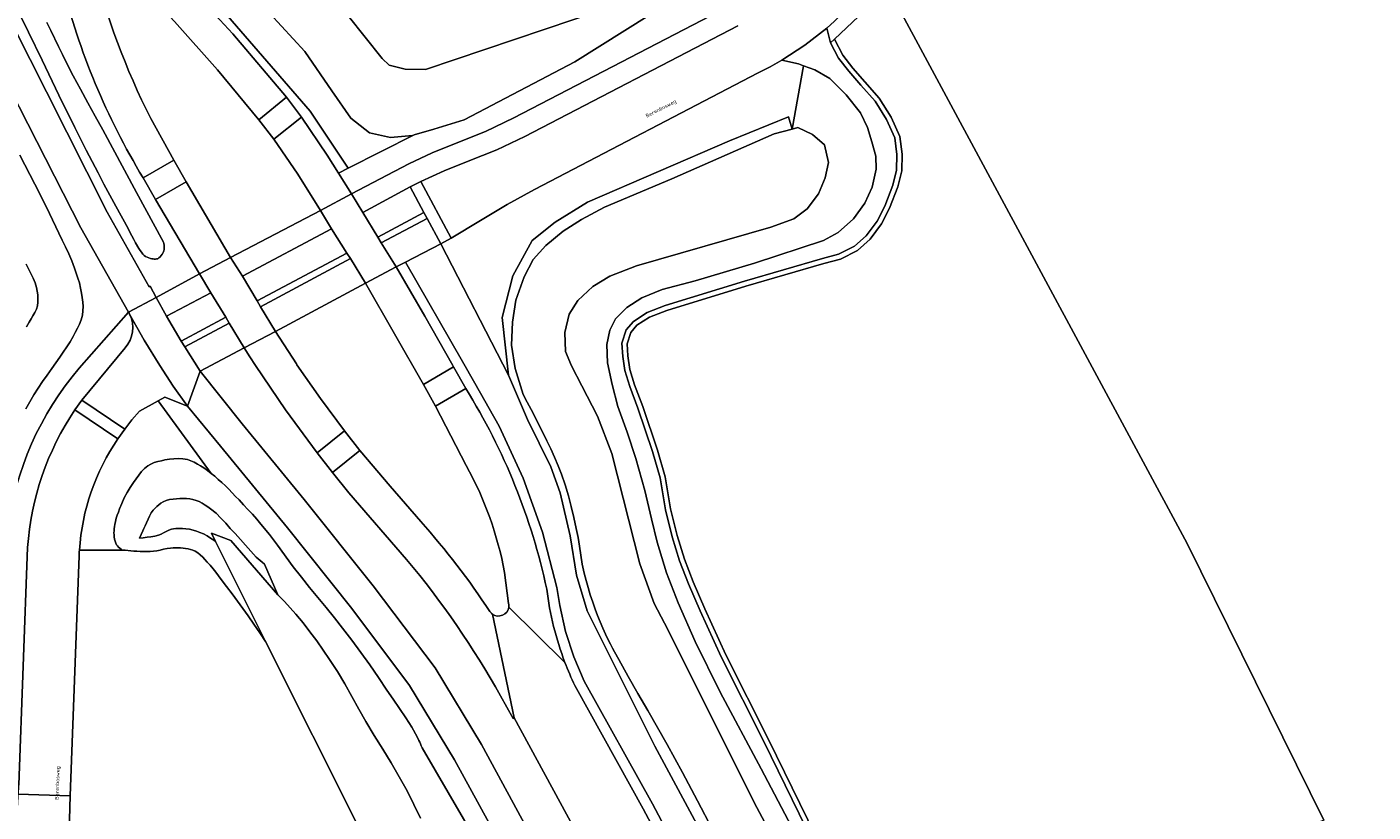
# Model space of a CAD drawing. Header units: metres. Extents: x 197700 to 204338, y 317132 to 325229.
# Tile 903 of 1056: x 203356 to 203487, y 320457 to 320533. Entities that reach past the tile are written whole.
import ezdxf
from ezdxf.enums import TextEntityAlignment as Align

# ---------------------------------------------------------------- set-up
doc = ezdxf.new("R2010")
doc.units = ezdxf.units.M
for name, color, linetype, lineweight in [('B-WE-GR-BEPLANTING_CULTUUR_BOSPLANTSOEN-GV', 90, 'Continuous', 18), ('B-WE-GR-BOS_LOOF-GV', 40, 'Continuous', 13), ('B-WE-GR-BOUWLAND-GV', 80, 'Continuous', 13), ('B-WE-GR-BOUWLAND_AKKERBOUW-GV', 80, 'Continuous', 13), ('B-WE-GR-GRAS-GV', 60, 'Continuous', 13), ('B-WE-OG-TERREIN_CULTUURSCHEIDING-GV', 7, 'Continuous', 18), ('B-WE-OG-TOPOGRAFIE-T18', 10, 'Continuous', 18), ('B-WE-OG-WATER_GREPPEL-GV', 160, 'Continuous', 18), ('B-WE-VH-VERHARDING_ASFALT-GV', 252, 'Continuous', 18), ('B-WE-VH-VERHARDING_BETONSTRAATSTEEN-GV', 252, 'Continuous', 18), ('B-WE-VH-VERHARDING_FUNDERING_ZAND-GV', 7, 'Continuous', 18), ('B-WE-VH-VERHARDING_OPEN-GV', 252, 'Continuous', 18), ('B-WE-VH-VERHARDING_TEGEL-GV', 252, 'Continuous', 18)]:
    doc.layers.add(name, color=color, linetype=linetype, lineweight=lineweight)
doc.styles.add('NLCS-ISO-M200-T18', font='NLCS-ISO.ttf', dxfattribs={"height": 0.36})

msp = doc.modelspace()

# ---------------------------------------------------------------- linework, layer by layer
at = {"layer": 'B-WE-GR-BEPLANTING_CULTUUR_BOSPLANTSOEN-GV'}
for points in [[(203361.255, 320481.572), (203360.431, 320459.219)], [(203388.42, 320455.067), (203379.309, 320473.289), (203378.754, 320474.121), (203378.185, 320474.955), (203377.607, 320475.782), (203377.099, 320476.494), (203376.584, 320477.201), (203376.063, 320477.904), (203375.535, 320478.602), (203375.001, 320479.295), (203374.74, 320479.638), (203374.482, 320479.985), (203374.22, 320480.328), (203373.949, 320480.662), (203373.661, 320480.98), (203373.441, 320481.215), (203373.219, 320481.455), (203372.988, 320481.683), (203372.742, 320481.885), (203372.476, 320482.045), (203372.261, 320482.134), (203372.034, 320482.204), (203371.799, 320482.257), (203371.561, 320482.298), (203371.325, 320482.33), (203371.083, 320482.351), (203370.838, 320482.358), (203370.592, 320482.354), (203370.347, 320482.341), (203370.103, 320482.324), (203369.771, 320482.281), (203369.44, 320482.214), (203369.111, 320482.139), (203368.781, 320482.071), (203368.449, 320482.025), (203368.128, 320482.004), (203367.806, 320481.996), (203367.483, 320481.998), (203367.16, 320482.008), (203366.838, 320482.021), (203366.557, 320482.038), (203366.276, 320482.061), (203365.714, 320482.117), (203365.433, 320482.143), (203361.285, 320482.13)], [(203360.431, 320459.219), (203360.403, 320458.344), (203360.219, 320452.616)]]:
    msp.add_lwpolyline(points, dxfattribs=at)
msp.add_lwpolyline([(203361.285, 320482.13, 0.0067639), (203361.255, 320481.572)], format="xyb", dxfattribs=at)
at = {"layer": 'B-WE-GR-BOS_LOOF-GV'}
for points in [[(203375.201, 320539.019), (203383.106, 320530.405), (203385.72, 320526.605), (203387.546, 320523.972), (203389.366, 320522.53), (203391.401, 320522.101), (203393.52, 320522.298), (203393.688, 320522.347), (203395.592, 320522.902), (203398.523, 320523.797), (203409.246, 320529.429), (203423.495, 320538.382), (203394.785, 320528.68), (203392.822, 320528.696), (203391.255, 320529.107), (203390.586, 320529.723), (203387.308, 320533.882)], [(203387.308, 320533.882), (203390.586, 320529.723), (203391.255, 320529.107), (203392.822, 320528.696), (203394.785, 320528.68), (203423.495, 320538.382)]]:
    msp.add_lwpolyline(points, dxfattribs=at)
at = {"layer": 'B-WE-GR-BOUWLAND-GV'}
msp.add_lwpolyline([(203606.235, 320630.408), (203553.512, 320604.047), (203526.799, 320589.642), (203439.557, 320536.553), (203468.502, 320482.763), (203481.731, 320455.988), (203440.827, 320439.081), (203455.05, 320411.618), (203470.925, 320375.707), (203482.964, 320345.545), (203494.388, 320319.879), (203514.222, 320268.874), (203521.842, 320245.273), (203533.264, 320212.972), (203534.843, 320212.991), (203550.601, 320166.009), (203551.71, 320163.449), (203554.125, 320157.875), (203557.232, 320152.824), (203561.3, 320147.472), (203582.167, 320127.763), (203584.861, 320125.218), (203590.465, 320118.868), (203598.993, 320108.716)], dxfattribs=at)
at = {"layer": 'B-WE-GR-BOUWLAND_AKKERBOUW-GV'}
msp.add_lwpolyline([(203481.731, 320455.988), (203468.502, 320482.763), (203439.557, 320536.553), (203434.363, 320531.616), (203435.168, 320530.059), (203436.153, 320528.816), (203437.304, 320527.474), (203438.709, 320525.9), (203439.858, 320524.06), (203440.7, 320522.181), (203440.924, 320520.459), (203440.878, 320518.846), (203440.511, 320517.321), (203439.704, 320515.236), (203438.918, 320513.722), (203437.818, 320512.244), (203436.608, 320511.154), (203434.94, 320510.312), (203433.333, 320509.881), (203425.801, 320507.7), (203418.137, 320505.349), (203416.481, 320504.703), (203415.256, 320503.902), (203414.665, 320503.202), (203414.298, 320502.12), (203414.371, 320500.932), (203414.574, 320499.636), (203415.03, 320498.131), (203415.817, 320496.043), (203417.244, 320491.817), (203418, 320489.227), (203418.503, 320486.129), (203419.148, 320483.55), (203419.846, 320481.265), (203420.694, 320479.058), (203421.821, 320476.455), (203423.866, 320472.001), (203428.015, 320463.743), (203434.79, 320449.892)], dxfattribs=at)
at = {"layer": 'B-WE-GR-GRAS-GV'}
for points in [[(203394.297, 320456.164), (203393.669, 320457.502), (203393.001, 320458.818), (203392.242, 320460.179), (203391.45, 320461.522), (203390.641, 320462.855), (203389.828, 320464.187), (203389.026, 320465.525), (203388.331, 320466.735), (203387.649, 320467.955), (203386.963, 320469.171), (203386.253, 320470.371), (203385.503, 320471.545), (203384.887, 320472.451), (203384.255, 320473.349), (203383.604, 320474.233), (203382.93, 320475.098), (203382.228, 320475.938), (203381.686, 320476.55), (203381.131, 320477.152), (203380.561, 320477.742), (203380.489, 320477.812), (203375.956, 320483.054), (203374.074, 320483.759), (203374.472, 320482.962)], [(203374.472, 320482.962), (203379.309, 320473.289), (203388.42, 320455.067), (203371.02, 320451), (203372.622, 320449.367), (203374.103, 320447.755), (203375.416, 320446.314), (203376.78, 320445.198), (203377.464, 320444.568)]]:
    msp.add_lwpolyline(points, dxfattribs=at)
at = {"layer": 'B-WE-OG-TERREIN_CULTUURSCHEIDING-GV'}
for points in [[(203657.101, 320656.061), (203546.3, 320600.99), (203541.298, 320598.365), (203536.324, 320595.693), (203522, 320587.333), (203501.384, 320575.301), (203497.293, 320572.77), (203493.611, 320571.422), (203484.427, 320566.228), (203452.925, 320547.14), (203444.71, 320542.105), (203438.868, 320537.829), (203437.971, 320537.172), (203435.116, 320534.056), (203434.381, 320533.357), (203433.624, 320532.685), (203433.986, 320531.257), (203434.363, 320531.616), (203439.557, 320536.553), (203526.799, 320589.642), (203553.512, 320604.047), (203606.235, 320630.408)], [(203283.49, 320633.551), (203293.643, 320621.099), (203303.491, 320609.408), (203312.795, 320597.588), (203321.51, 320585.893), (203329.639, 320573.907), (203337.136, 320562.626), (203344.743, 320550.701), (203351.747, 320539.058), (203358.107, 320526.515), (203363.985, 320514.856), (203368.047, 320507.639), (203368.145, 320507.697), (203368.708, 320506.609), (203372.906, 320508.88), (203368.654, 320516.081), (203367.448, 320518.197)], [(203361.269, 320499.743), (203366.05, 320505.16), (203361.421, 320513.328), (203355.466, 320525.044), (203349.115, 320537.579), (203342.301, 320548.993), (203334.542, 320561.053), (203327.204, 320572.152), (203319.124, 320584.112), (203310.315, 320595.876), (203301.228, 320607.469), (203291.353, 320619.185), (203281.897, 320630.756)], [(203368.19, 320523.937), (203370.42, 320519.883), (203371.612, 320517.784), (203375.921, 320510.458), (203384.613, 320515.016), (203382.439, 320518.524), (203380.104, 320521.926), (203378.651, 320523.813), (203374.656, 320528.646), (203370.48, 320533.324), (203364.319, 320539.956)], [(203370.697, 320538.039), (203376.139, 320532.126), (203381.329, 320525.989), (203382.783, 320524.068), (203385.283, 320520.392), (203386.378, 320518.637), (203387.296, 320519.103), (203383.615, 320524.623), (203371.446, 320538.702)], [(203369.34, 320510.834), (203369.289, 320510.775), (203369.192, 320510.647), (203369.093, 320510.524), (203368.985, 320510.421), (203368.863, 320510.352), (203368.761, 320510.326), (203368.651, 320510.316), (203368.536, 320510.318), (203368.421, 320510.328), (203368.311, 320510.343), (203368.153, 320510.377), (203367.997, 320510.429), (203367.844, 320510.496), (203367.7, 320510.576), (203367.567, 320510.665), (203367.414, 320510.806), (203367.282, 320510.976), (203367.164, 320511.161), (203367.052, 320511.353), (203366.732, 320511.875), (203366.54, 320512.22), (203366.358, 320512.57), (203366.177, 320512.923), (203365.993, 320513.272), (203364.823, 320515.424), (203364.241, 320516.502), (203363.663, 320517.582), (203363.091, 320518.665), (203362.52, 320519.762), (203361.955, 320520.861), (203361.395, 320521.963), (203360.839, 320523.068), (203360.287, 320524.174), (203359.628, 320525.517), (203358.98, 320526.865), (203357.691, 320529.565), (203356.366, 320532.3), (203355.697, 320533.692)], [(203358.135, 320533.215), (203358.514, 320532.442), (203359.262, 320530.9), (203359.635, 320530.135), (203360.014, 320529.38), (203360.694, 320528.069), (203361.395, 320526.765), (203362.11, 320525.46), (203362.828, 320524.152), (203363.544, 320522.836), (203365.643, 320518.927), (203366.817, 320516.751), (203369.42, 320511.948)], [(203434.79, 320449.892), (203428.015, 320463.743), (203423.866, 320472.001), (203421.821, 320476.455), (203420.694, 320479.058), (203419.846, 320481.265), (203419.148, 320483.55), (203418.503, 320486.129), (203418, 320489.227), (203417.244, 320491.817), (203415.817, 320496.043), (203415.03, 320498.131), (203414.574, 320499.636), (203414.371, 320500.932), (203414.298, 320502.12), (203414.665, 320503.202), (203415.256, 320503.902), (203416.481, 320504.703), (203418.137, 320505.349), (203425.801, 320507.7), (203433.333, 320509.881), (203434.94, 320510.312), (203436.608, 320511.154), (203437.818, 320512.244), (203438.918, 320513.722), (203439.704, 320515.236), (203440.511, 320517.321), (203440.878, 320518.846), (203440.924, 320520.459), (203440.7, 320522.181), (203439.858, 320524.06), (203438.709, 320525.9), (203437.304, 320527.474), (203436.153, 320528.816), (203435.168, 320530.059), (203434.363, 320531.616), (203433.986, 320531.257), (203434.746, 320529.786), (203435.767, 320528.498), (203436.928, 320527.145), (203438.308, 320525.599), (203439.416, 320523.824), (203440.214, 320522.044), (203440.423, 320520.434), (203440.38, 320518.912), (203440.033, 320517.47), (203439.248, 320515.442), (203438.493, 320513.988), (203437.447, 320512.582), (203436.323, 320511.57), (203434.761, 320510.782), (203433.199, 320510.363), (203425.658, 320508.179), (203417.973, 320505.822), (203416.251, 320505.15), (203414.921, 320504.28), (203414.222, 320503.452), (203413.793, 320502.188), (203413.873, 320500.878), (203414.085, 320499.524), (203414.556, 320497.97), (203415.346, 320495.875), (203416.767, 320491.667), (203417.511, 320489.116), (203418.013, 320486.028), (203418.666, 320483.416), (203419.373, 320481.102), (203420.231, 320478.869), (203421.364, 320476.251), (203423.415, 320471.784), (203427.567, 320463.521), (203434.348, 320449.659)], [(203433.478, 320449.166), (203427.283, 320460.947), (203423.303, 320468.389), (203420.883, 320473.28), (203419.251, 320477.022), (203418.106, 320479.943), (203417.211, 320482.9), (203416.676, 320485.171), (203416.028, 320487.901), (203415.157, 320491.017), (203414.321, 320493.553), (203413.413, 320496.043), (203412.854, 320498.168), (203412.413, 320500.276), (203412.34, 320502.04), (203412.615, 320503.421), (203413.184, 320504.537), (203414.275, 320505.614), (203415.742, 320506.572), (203417.699, 320507.372), (203420.881, 320508.212), (203426.619, 320509.913), (203433.304, 320512.104), (203434.735, 320512.89), (203436.21, 320514.223), (203437.327, 320515.723), (203438.021, 320517.288), (203438.422, 320519.033), (203438.39, 320520.271), (203438, 320521.655), (203437.583, 320523.058), (203436.889, 320524.477), (203435.519, 320526.221), (203433.934, 320527.798), (203432.472, 320528.632), (203431.39, 320529.036), (203430.287, 320522.91), (203430.818, 320523.053), (203432.258, 320522.364), (203433.413, 320521.394), (203433.795, 320519.66), (203433.481, 320518.18), (203432.833, 320516.648), (203431.736, 320515.176), (203430.426, 320514.22), (203428.199, 320513.416), (203415.207, 320509.66), (203412.64, 320508.665), (203410.996, 320507.672), (203409.528, 320506.318), (203408.705, 320504.988), (203408.278, 320503.197), (203408.332, 320501.373), (203408.926, 320499.972), (203409.924, 320498.038), (203411.438, 320495.116), (203412.811, 320491.488), (203415.544, 320480.806), (203416.92, 320476.967), (203417.904, 320475.072), (203426.86, 320457.193), (203443.883, 320425.288)], [(203443.883, 320425.288), (203426.86, 320457.193), (203417.904, 320475.072), (203416.92, 320476.967), (203415.544, 320480.806), (203412.811, 320491.488), (203411.438, 320495.116), (203409.924, 320498.038), (203408.926, 320499.972), (203408.332, 320501.373), (203408.278, 320503.197), (203408.705, 320504.988), (203409.528, 320506.318), (203410.996, 320507.672), (203412.64, 320508.665), (203415.207, 320509.66), (203428.199, 320513.416), (203430.426, 320514.22), (203431.736, 320515.176), (203432.833, 320516.648), (203433.481, 320518.18), (203433.795, 320519.66), (203433.413, 320521.394), (203432.258, 320522.364), (203430.818, 320523.053), (203430.287, 320522.91), (203428.535, 320522.439), (203418.616, 320518.071), (203412.117, 320515.337), (203409.882, 320514.136), (203408.121, 320513.009), (203406.442, 320511.633), (203405.205, 320510.277), (203404.328, 320508.61), (203403.52, 320506.325), (203403.203, 320504.212), (203403.119, 320501.965), (203403.457, 320499.704), (203404.242, 320497.204), (203404.623, 320496.47), (203405.008, 320495.738), (203405.39, 320495.005), (203405.767, 320494.269), (203406.133, 320493.528), (203406.52, 320492.728), (203406.903, 320491.926), (203407.275, 320491.118), (203407.627, 320490.303), (203407.949, 320489.478), (203408.301, 320488.449), (203408.612, 320487.404), (203408.891, 320486.348), (203409.145, 320485.286), (203409.383, 320484.222), (203409.548, 320483.364), (203409.684, 320482.499), (203409.813, 320481.632), (203409.958, 320480.77), (203410.14, 320479.916), (203410.324, 320479.205), (203410.524, 320478.497), (203410.74, 320477.794), (203410.972, 320477.096), (203411.219, 320476.404), (203411.451, 320475.792), (203411.696, 320475.184), (203411.952, 320474.581), (203412.221, 320473.983), (203412.503, 320473.392), (203412.692, 320473.018), (203412.888, 320472.648), (203413.088, 320472.28), (203413.49, 320471.545), (203414.405, 320469.888), (203415.343, 320468.244), (203416.291, 320466.605), (203417.235, 320464.964), (203418.165, 320463.315), (203419.657, 320460.585), (203421.122, 320457.841), (203422.573, 320455.089)], [(203355.506, 320520.37), (203356.476, 320518.497), (203357.444, 320516.622), (203358.392, 320514.738), (203359.302, 320512.836), (203359.621, 320512.162), (203359.946, 320511.49), (203360.264, 320510.814), (203360.56, 320510.131), (203360.823, 320509.436), (203360.985, 320508.961), (203361.141, 320508.482), (203361.283, 320507.999), (203361.403, 320507.512), (203361.493, 320507.021), (203361.554, 320506.592), (203361.605, 320506.157), (203361.635, 320505.721), (203361.63, 320505.29), (203361.581, 320504.87), (203361.469, 320504.443), (203361.305, 320504.024), (203361.106, 320503.613), (203360.889, 320503.208), (203360.673, 320502.809), (203360.381, 320502.299), (203360.062, 320501.803), (203359.728, 320501.315), (203359.388, 320500.831), (203358.618, 320499.708), (203358.171, 320499.079), (203357.726, 320498.449), (203357.293, 320497.812), (203356.882, 320497.161), (203356.49, 320496.487), (203356.114, 320495.802)], [(203436.176, 320427.467), (203416.984, 320463.146), (203410.439, 320476.244), (203409.395, 320479.699), (203408.793, 320483.516), (203407.829, 320487.695), (203406.906, 320490.186), (203404.657, 320494.766), (203402.81, 320499.066), (203396.262, 320511.801), (203392.842, 320510.023), (203398.359, 320500.387), (203399.55, 320498.283), (203401.912, 320494.128), (203404.242, 320489.099), (203406.113, 320483.882), (203407.51, 320478.518), (203407.774, 320476.766), (203408.348, 320474.259), (203409.143, 320471.814), (203410.154, 320469.449), (203410.156, 320469.443), (203416.748, 320457.566), (203423.989, 320443.919)], [(203356.159, 320503.759), (203356.423, 320504.211), (203356.604, 320504.518), (203356.794, 320504.826), (203356.973, 320505.137), (203357.123, 320505.455), (203357.225, 320505.782), (203357.273, 320506.127), (203357.278, 320506.484), (203357.25, 320506.846), (203357.198, 320507.206), (203357.131, 320507.556), (203356.996, 320508.025), (203356.806, 320508.48), (203356.581, 320508.927), (203356.345, 320509.371), (203356.119, 320509.815)], [(203423.989, 320443.919), (203416.748, 320457.566), (203410.156, 320469.443), (203410.154, 320469.449), (203409.143, 320471.814), (203408.348, 320474.259), (203407.774, 320476.766), (203407.51, 320478.518), (203406.113, 320483.882), (203404.242, 320489.099), (203401.912, 320494.128), (203399.55, 320498.283), (203398.359, 320500.387), (203392.842, 320510.023), (203391.953, 320509.561), (203394.726, 320504.8), (203397.43, 320500), (203397.504, 320499.867), (203398.69, 320497.772)], [(203398.724, 320490.336), (203395.744, 320496.059), (203394.586, 320498.172), (203388.963, 320507.972), (203380.261, 320503.317), (203382.288, 320500.161), (203382.341, 320500.08), (203384.627, 320496.809), (203386.954, 320493.687), (203388.431, 320491.777)], [(203392.953, 320481.228), (203387.356, 320487.684), (203385.789, 320489.656), (203384.287, 320491.55), (203381.22, 320495.715), (203378.325, 320500), (203377.771, 320500.862), (203377.225, 320501.73), (203372.984, 320499.46), (203377.03, 320494.37), (203383.055, 320487.037), (203389.731, 320478.685), (203395.712, 320470.727), (203400.214, 320463.306), (203406.621, 320451.468)], [(203404.108, 320449.899), (203397.583, 320461.83), (203393.248, 320469.025), (203387.657, 320476.493), (203381.416, 320484.294), (203374.941, 320492.188), (203371.741, 320496.065), (203369.542, 320496.937), (203368.902, 320496.578), (203374.046, 320489.567), (203374.392, 320489.278), (203374.731, 320488.979), (203375.065, 320488.678), (203375.412, 320488.355), (203375.75, 320488.021), (203376.082, 320487.681), (203376.411, 320487.337), (203376.738, 320486.993), (203377.173, 320486.533), (203377.603, 320486.069), (203378.028, 320485.6), (203378.448, 320485.127), (203378.862, 320484.649), (203379.679, 320483.647), (203380.46, 320482.617), (203381.99, 320480.527), (203382.774, 320479.498), (203383.567, 320478.511), (203384.374, 320477.536), (203385.183, 320476.562), (203385.985, 320475.583), (203386.768, 320474.589), (203387.657, 320473.412), (203388.529, 320472.221), (203389.385, 320471.019), (203390.227, 320469.807), (203391.056, 320468.586), (203391.666, 320467.694), (203392.28, 320466.804), (203392.88, 320465.905), (203393.449, 320464.988), (203393.967, 320464.043), (203394.14, 320463.706), (203394.224, 320463.537), (203394.305, 320463.366), (203394.379, 320463.193), (203394.459, 320462.99), (203400.985, 320451.797)], [(203361.285, 320482.13), (203365.433, 320482.143), (203365.32, 320482.24), (203365.203, 320482.335), (203365.087, 320482.431), (203364.982, 320482.532), (203364.893, 320482.644), (203364.803, 320482.814), (203364.738, 320483.002), (203364.694, 320483.201), (203364.664, 320483.403), (203364.643, 320483.602), (203364.634, 320483.802), (203364.64, 320484.004), (203364.658, 320484.207), (203364.684, 320484.409), (203364.715, 320484.609), (203364.776, 320484.916), (203364.856, 320485.221), (203364.951, 320485.522), (203365.056, 320485.82), (203365.166, 320486.115), (203365.385, 320486.654), (203365.634, 320487.184), (203365.909, 320487.702), (203366.209, 320488.205), (203366.531, 320488.689), (203366.773, 320489.042), (203367.023, 320489.4), (203367.287, 320489.743), (203367.577, 320490.051), (203367.901, 320490.305), (203368.201, 320490.469), (203368.527, 320490.601), (203368.869, 320490.707), (203369.217, 320490.792), (203369.562, 320490.862), (203369.993, 320490.933), (203370.434, 320490.982), (203370.878, 320490.998), (203371.314, 320490.972), (203371.734, 320490.896), (203372.065, 320490.788), (203372.39, 320490.642), (203372.707, 320490.47), (203373.017, 320490.283), (203373.32, 320490.092), (203373.69, 320489.84), (203374.046, 320489.567), (203368.902, 320496.578), (203367.119, 320495.58), (203366.376, 320494.739), (203365.688, 320493.853)], [(203365.688, 320493.853), (203365.019, 320492.912)], [(203388.431, 320491.777), (203391.359, 320488.327), (203394.319, 320484.906)], [(203402.827, 320476.958), (203402.439, 320479.956)], [(203409.254, 320469.012), (203409.397, 320468.72), (203415.869, 320457.088), (203423.102, 320443.457), (203430.507, 320428.973), (203437.388, 320415.282), (203444.661, 320400.495), (203451.304, 320386.715), (203458.024, 320372.423), (203464.678, 320358.001), (203470.722, 320344.383), (203476.757, 320330.704), (203482.908, 320316.409), (203488.56, 320302.698), (203494.168, 320288.593), (203499.108, 320275.694), (203504.875, 320259.351), (203509.808, 320242.558), (203513.534, 320228.758), (203517.127, 320214.525), (203520.453, 320200.496), (203520.963, 320198.101), (203521.382, 320195.724)], [(203511.554, 320193.319), (203511.103, 320196.534), (203510.801, 320198.922), (203508.623, 320215.215), (203506.029, 320229.357), (203502.444, 320243.874), (203498.021, 320258.232), (203493.051, 320272.545), (203487.861, 320286.12), (203482.573, 320299.566), (203476.775, 320313.655), (203470.683, 320327.696), (203464.444, 320341.862), (203458.657, 320354.817), (203451.958, 320369.492), (203445.445, 320383.443), (203438.641, 320397.403), (203431.438, 320411.995), (203424.44, 320425.964), (203417.219, 320440.055), (203410.044, 320453.577), (203403.369, 320465.907), (203403.27, 320465.84), (203402.05, 320468.022)]]:
    msp.add_lwpolyline(points, dxfattribs=at)
for points in [[(203387.296, 320519.103), (203393.688, 320522.347), (203393.52, 320522.298), (203391.401, 320522.101), (203389.366, 320522.53), (203387.546, 320523.972), (203385.72, 320526.605), (203383.106, 320530.405), (203375.201, 320539.019), (203370.219, 320544.766), (203367.277, 320549.021), (203364.688, 320547.047), (203367.871, 320542.734), (203371.446, 320538.702), (203383.615, 320524.623)], [(203425.843, 320535.71), (203423.495, 320538.382), (203409.246, 320529.429), (203398.523, 320523.797), (203395.592, 320522.902), (203393.688, 320522.347), (203387.296, 320519.103), (203386.378, 320518.637), (203387.636, 320516.621), (203393.175, 320519.545), (203395.441, 320520.601), (203397.759, 320521.539), (203400.591, 320522.666), (203403.335, 320523.997)], [(203429.267, 320529.574), (203428.137, 320528.942), (203426.982, 320528.361), (203405.325, 320517.06), (203402.679, 320515.613), (203400.099, 320514.052), (203397.272, 320512.355), (203396.262, 320511.801), (203402.81, 320499.066), (203402.208, 320504.65), (203403.252, 320508.708), (203405.099, 320512.124), (203407.347, 320513.891), (203410.479, 320515.82), (203424.211, 320521.766), (203429.913, 320524.097), (203430.287, 320522.91), (203431.39, 320529.036), (203430.895, 320529.22)]]:
    msp.add_lwpolyline(points, close=True, dxfattribs=at)
for points in [[(203362.59, 320538.954, 0.0550256), (203368.19, 320523.937)], [(203367.448, 320518.197, -0.0748156), (203359.604, 320537.023)], [(203369.42, 320511.948, -0.2121773), (203369.34, 320510.834)], [(203354.378, 320484.092, -0.1486439), (203361.269, 320499.743)], [(203398.69, 320497.772, -0.0864431), (203406.523, 320478.354)], [(203365.019, 320492.912, 0.1337525), (203361.285, 320482.13)], [(203402.439, 320479.956, 0.0809908), (203398.724, 320490.336)], [(203394.319, 320484.906, -0.037151), (203401.019, 320476.183)], [(203402.05, 320468.022, 0.0469612), (203392.953, 320481.228)], [(203406.523, 320478.354, 0.0617319), (203408.286, 320471.254)], [(203401.019, 320476.183, 0.0841981), (203401.258, 320475.935)], [(203401.258, 320475.935, 0.5694254), (203402.842, 320476.613)], [(203402.842, 320476.613, 0.0840252), (203402.827, 320476.958)], [(203408.286, 320471.254, 0.0206427), (203409.254, 320469.012)]]:
    msp.add_lwpolyline(points, format="xyb", dxfattribs=at)
at = {"layer": 'B-WE-OG-WATER_GREPPEL-GV'}
for points in [[(203355.697, 320533.692), (203356.366, 320532.3), (203357.691, 320529.565), (203358.98, 320526.865), (203359.628, 320525.517), (203360.287, 320524.174), (203360.839, 320523.068), (203361.395, 320521.963), (203361.955, 320520.861), (203362.52, 320519.762), (203363.091, 320518.665), (203363.663, 320517.582), (203364.241, 320516.502), (203364.823, 320515.424), (203365.993, 320513.272), (203366.177, 320512.923), (203366.358, 320512.57), (203366.54, 320512.22), (203366.732, 320511.875), (203367.052, 320511.353), (203367.164, 320511.161), (203367.282, 320510.976), (203367.414, 320510.806), (203367.567, 320510.665), (203367.7, 320510.576), (203367.844, 320510.496), (203367.997, 320510.429), (203368.153, 320510.377), (203368.311, 320510.343), (203368.421, 320510.328), (203368.536, 320510.318), (203368.651, 320510.316), (203368.761, 320510.326), (203368.863, 320510.352), (203368.985, 320510.421), (203369.093, 320510.524), (203369.192, 320510.647), (203369.289, 320510.775), (203369.34, 320510.834)], [(203369.42, 320511.948), (203366.817, 320516.751), (203365.643, 320518.927), (203363.544, 320522.836), (203362.828, 320524.152), (203362.11, 320525.46), (203361.395, 320526.765), (203360.694, 320528.069), (203360.014, 320529.38), (203359.635, 320530.135), (203359.262, 320530.9), (203358.514, 320532.442), (203358.135, 320533.215)], [(203422.573, 320455.089), (203421.122, 320457.841), (203419.657, 320460.585), (203418.165, 320463.315), (203417.235, 320464.964), (203416.291, 320466.605), (203415.343, 320468.244), (203414.405, 320469.888), (203413.49, 320471.545), (203413.088, 320472.28), (203412.888, 320472.648), (203412.692, 320473.018), (203412.503, 320473.392), (203412.221, 320473.983), (203411.952, 320474.581), (203411.696, 320475.184), (203411.451, 320475.792), (203411.219, 320476.404), (203410.972, 320477.096), (203410.74, 320477.794), (203410.524, 320478.497), (203410.324, 320479.205), (203410.14, 320479.916), (203409.958, 320480.77), (203409.813, 320481.632), (203409.684, 320482.499), (203409.548, 320483.364), (203409.383, 320484.222), (203409.145, 320485.286), (203408.891, 320486.348), (203408.612, 320487.404), (203408.301, 320488.449), (203407.949, 320489.478), (203407.627, 320490.303), (203407.275, 320491.118), (203406.903, 320491.926), (203406.52, 320492.728), (203406.133, 320493.528), (203405.767, 320494.269), (203405.39, 320495.005), (203405.008, 320495.738), (203404.623, 320496.47), (203404.242, 320497.204), (203403.457, 320499.704), (203403.119, 320501.965), (203403.203, 320504.212), (203403.52, 320506.325), (203404.328, 320508.61), (203405.205, 320510.277), (203406.442, 320511.633), (203408.121, 320513.009), (203409.882, 320514.136), (203412.117, 320515.337), (203418.616, 320518.071), (203428.535, 320522.439), (203430.287, 320522.91), (203429.913, 320524.097), (203424.211, 320521.766), (203410.479, 320515.82), (203407.347, 320513.891), (203405.099, 320512.124), (203403.252, 320508.708), (203402.208, 320504.65), (203402.81, 320499.066), (203404.657, 320494.766), (203406.906, 320490.186), (203407.829, 320487.695), (203408.793, 320483.516), (203409.395, 320479.699), (203410.439, 320476.244), (203416.984, 320463.146), (203436.176, 320427.467)], [(203356.114, 320495.802), (203356.49, 320496.487), (203356.882, 320497.161), (203357.293, 320497.812), (203357.726, 320498.449), (203358.171, 320499.079), (203358.618, 320499.708), (203359.388, 320500.831), (203359.728, 320501.315), (203360.062, 320501.803), (203360.381, 320502.299), (203360.673, 320502.809), (203360.889, 320503.208), (203361.106, 320503.613), (203361.305, 320504.024), (203361.469, 320504.443), (203361.581, 320504.87), (203361.63, 320505.29), (203361.635, 320505.721), (203361.605, 320506.157), (203361.554, 320506.592), (203361.493, 320507.021), (203361.403, 320507.512), (203361.283, 320507.999), (203361.141, 320508.482), (203360.985, 320508.961), (203360.823, 320509.436), (203360.56, 320510.131), (203360.264, 320510.814), (203359.946, 320511.49), (203359.621, 320512.162), (203359.302, 320512.836), (203358.392, 320514.738), (203357.444, 320516.622), (203356.476, 320518.497), (203355.506, 320520.37)], [(203356.119, 320509.815), (203356.345, 320509.371), (203356.581, 320508.927), (203356.806, 320508.48), (203356.996, 320508.025), (203357.131, 320507.556), (203357.198, 320507.206), (203357.25, 320506.846), (203357.278, 320506.484), (203357.273, 320506.127), (203357.225, 320505.782), (203357.123, 320505.455), (203356.973, 320505.137), (203356.794, 320504.826), (203356.604, 320504.518), (203356.423, 320504.211), (203356.159, 320503.759)], [(203400.985, 320451.797), (203394.459, 320462.99), (203394.379, 320463.193), (203394.305, 320463.366), (203394.224, 320463.537), (203394.14, 320463.706), (203393.967, 320464.043), (203393.449, 320464.988), (203392.88, 320465.905), (203392.28, 320466.804), (203391.666, 320467.694), (203391.056, 320468.586), (203390.227, 320469.807), (203389.385, 320471.019), (203388.529, 320472.221), (203387.657, 320473.412), (203386.768, 320474.589), (203385.985, 320475.583), (203385.183, 320476.562), (203384.374, 320477.536), (203383.567, 320478.511), (203382.774, 320479.498), (203381.99, 320480.527), (203380.46, 320482.617), (203379.679, 320483.647), (203378.862, 320484.649), (203378.448, 320485.127), (203378.028, 320485.6), (203377.603, 320486.069), (203377.173, 320486.533), (203376.738, 320486.993), (203376.411, 320487.337), (203376.082, 320487.681), (203375.75, 320488.021), (203375.412, 320488.355), (203375.065, 320488.678), (203374.731, 320488.979), (203374.392, 320489.278), (203374.046, 320489.567), (203373.69, 320489.84), (203373.32, 320490.092), (203373.017, 320490.283), (203372.707, 320490.47), (203372.39, 320490.642), (203372.065, 320490.788), (203371.734, 320490.896), (203371.314, 320490.972), (203370.878, 320490.998), (203370.434, 320490.982), (203369.993, 320490.933), (203369.562, 320490.862), (203369.217, 320490.792), (203368.869, 320490.707), (203368.527, 320490.601), (203368.201, 320490.469), (203367.901, 320490.305), (203367.577, 320490.051), (203367.287, 320489.743), (203367.023, 320489.4), (203366.773, 320489.042), (203366.531, 320488.689), (203366.209, 320488.205), (203365.909, 320487.702), (203365.634, 320487.184), (203365.385, 320486.654), (203365.166, 320486.115), (203365.056, 320485.82), (203364.951, 320485.522), (203364.856, 320485.221), (203364.776, 320484.916), (203364.715, 320484.609), (203364.684, 320484.409), (203364.658, 320484.207), (203364.64, 320484.004), (203364.634, 320483.802), (203364.643, 320483.602), (203364.664, 320483.403), (203364.694, 320483.201), (203364.738, 320483.002), (203364.803, 320482.814), (203364.893, 320482.644), (203364.982, 320482.532), (203365.087, 320482.431), (203365.203, 320482.335), (203365.32, 320482.24), (203365.433, 320482.143), (203365.714, 320482.117), (203366.276, 320482.061), (203366.557, 320482.038), (203366.838, 320482.021), (203367.16, 320482.008), (203367.483, 320481.998), (203367.806, 320481.996), (203368.128, 320482.004), (203368.449, 320482.025), (203368.781, 320482.071), (203369.111, 320482.139), (203369.44, 320482.214), (203369.771, 320482.281), (203370.103, 320482.324), (203370.347, 320482.341), (203370.592, 320482.354), (203370.838, 320482.358), (203371.083, 320482.351), (203371.325, 320482.33), (203371.561, 320482.298), (203371.799, 320482.257), (203372.034, 320482.204), (203372.261, 320482.134), (203372.476, 320482.045), (203372.742, 320481.885), (203372.988, 320481.683), (203373.219, 320481.455), (203373.441, 320481.215), (203373.661, 320480.98), (203373.949, 320480.662), (203374.22, 320480.328), (203374.482, 320479.985), (203374.74, 320479.638), (203375.001, 320479.295), (203375.535, 320478.602), (203376.063, 320477.904), (203376.584, 320477.201), (203377.099, 320476.494), (203377.607, 320475.782), (203378.185, 320474.955), (203378.754, 320474.121), (203379.309, 320473.289), (203374.472, 320482.962), (203374.299, 320483.085), (203373.974, 320483.305), (203373.642, 320483.512), (203373.3, 320483.698), (203372.948, 320483.854), (203372.622, 320483.971), (203372.287, 320484.071), (203371.945, 320484.15), (203371.6, 320484.206), (203371.255, 320484.233), (203371.044, 320484.237), (203370.831, 320484.232), (203370.618, 320484.217), (203370.408, 320484.191), (203370.202, 320484.151), (203369.941, 320484.066), (203369.69, 320483.948), (203369.442, 320483.815), (203369.192, 320483.687), (203368.935, 320483.584), (203368.578, 320483.489), (203368.213, 320483.423), (203367.843, 320483.373), (203367.471, 320483.328), (203367.102, 320483.274), (203367.429, 320483.995), (203367.539, 320484.235), (203367.652, 320484.473), (203367.795, 320484.79), (203367.932, 320485.114), (203368.077, 320485.432), (203368.243, 320485.733), (203368.442, 320486.008), (203368.608, 320486.191), (203368.787, 320486.366), (203368.979, 320486.53), (203369.181, 320486.677), (203369.39, 320486.802), (203369.69, 320486.931), (203370.012, 320487.021), (203370.347, 320487.08), (203370.686, 320487.114), (203371.02, 320487.132), (203371.334, 320487.135), (203371.651, 320487.12), (203371.968, 320487.085), (203372.279, 320487.027), (203372.578, 320486.944), (203372.877, 320486.824), (203373.167, 320486.672), (203373.449, 320486.498), (203373.724, 320486.312), (203373.992, 320486.123), (203374.511, 320485.708), (203374.99, 320485.241), (203375.445, 320484.743), (203375.892, 320484.236), (203376.348, 320483.741), (203376.867, 320483.176), (203377.372, 320482.596), (203377.88, 320482.019), (203378.406, 320481.464), (203378.968, 320480.949), (203379.187, 320480.778), (203380.489, 320477.812), (203380.561, 320477.742), (203381.131, 320477.152), (203381.686, 320476.55), (203382.228, 320475.938), (203382.93, 320475.098), (203383.604, 320474.233), (203384.255, 320473.349), (203384.887, 320472.451), (203385.503, 320471.545), (203386.253, 320470.371), (203386.963, 320469.171), (203387.649, 320467.955), (203388.331, 320466.735), (203389.026, 320465.525), (203389.828, 320464.187), (203390.641, 320462.855), (203391.45, 320461.522), (203392.242, 320460.179), (203393.001, 320458.818), (203393.669, 320457.502), (203394.297, 320456.164)]]:
    msp.add_lwpolyline(points, dxfattribs=at)
msp.add_lwpolyline([(203369.34, 320510.834, 0.2121773), (203369.42, 320511.948)], format="xyb", dxfattribs=at)
msp.add_lwpolyline([(203374.472, 320482.962), (203374.074, 320483.759), (203375.956, 320483.054), (203380.489, 320477.812), (203379.187, 320480.778), (203378.968, 320480.949), (203378.406, 320481.464), (203377.88, 320482.019), (203377.372, 320482.596), (203376.867, 320483.176), (203376.348, 320483.741), (203375.892, 320484.236), (203375.445, 320484.743), (203374.99, 320485.241), (203374.511, 320485.708), (203373.992, 320486.123), (203373.724, 320486.312), (203373.449, 320486.498), (203373.167, 320486.672), (203372.877, 320486.824), (203372.578, 320486.944), (203372.279, 320487.027), (203371.968, 320487.085), (203371.651, 320487.12), (203371.334, 320487.135), (203371.02, 320487.132), (203370.686, 320487.114), (203370.347, 320487.08), (203370.012, 320487.021), (203369.69, 320486.931), (203369.39, 320486.802), (203369.181, 320486.677), (203368.979, 320486.53), (203368.787, 320486.366), (203368.608, 320486.191), (203368.442, 320486.008), (203368.243, 320485.733), (203368.077, 320485.432), (203367.932, 320485.114), (203367.795, 320484.79), (203367.652, 320484.473), (203367.539, 320484.235), (203367.429, 320483.995), (203367.102, 320483.274), (203367.471, 320483.328), (203367.843, 320483.373), (203368.213, 320483.423), (203368.578, 320483.489), (203368.935, 320483.584), (203369.192, 320483.687), (203369.442, 320483.815), (203369.69, 320483.948), (203369.941, 320484.066), (203370.202, 320484.151), (203370.408, 320484.191), (203370.618, 320484.217), (203370.831, 320484.232), (203371.044, 320484.237), (203371.255, 320484.233), (203371.6, 320484.206), (203371.945, 320484.15), (203372.287, 320484.071), (203372.622, 320483.971), (203372.948, 320483.854), (203373.3, 320483.698), (203373.642, 320483.512), (203373.974, 320483.305), (203374.299, 320483.085)], close=True, dxfattribs=at)
at = {"layer": 'B-WE-VH-VERHARDING_ASFALT-GV'}
for points in [[(203429.267, 320529.574), (203431.514, 320531.032), (203433.624, 320532.685), (203434.381, 320533.357), (203435.116, 320534.056), (203437.971, 320537.172), (203438.868, 320537.829), (203444.71, 320542.105), (203452.925, 320547.14), (203484.427, 320566.228), (203493.611, 320571.422), (203497.293, 320572.77), (203501.384, 320575.301), (203522, 320587.333), (203520.143, 320590.514), (203500.1, 320579.086), (203499.409, 320578.692), (203499.05, 320578.481), (203487.52, 320571.699), (203487.034, 320571.398), (203464.761, 320557.581)], [(203364.319, 320539.956), (203370.48, 320533.324), (203374.656, 320528.646), (203378.651, 320523.813), (203381.329, 320525.989), (203376.139, 320532.126), (203370.697, 320538.039)], [(203425.009, 320532.91), (203404.386, 320522.2), (203401.702, 320520.89), (203398.929, 320519.781), (203396.604, 320518.845), (203394.323, 320517.812), (203397.272, 320512.355), (203400.099, 320514.052), (203402.679, 320515.613), (203405.325, 320517.06), (203426.982, 320528.361), (203428.137, 320528.942), (203429.267, 320529.574)], [(203367.448, 320518.197), (203370.42, 320519.883), (203368.19, 320523.937)], [(203365.714, 320501.709), (203361.519, 320496.662), (203365.688, 320493.853), (203366.376, 320494.739), (203367.119, 320495.58), (203368.902, 320496.578), (203369.542, 320496.937), (203371.741, 320496.065), (203370.369, 320498.011), (203369.059, 320500), (203367.558, 320502.458), (203366.151, 320504.971)], [(203372.984, 320499.46), (203371.741, 320496.065), (203374.941, 320492.188), (203381.416, 320484.294), (203387.657, 320476.493), (203393.248, 320469.025), (203397.583, 320461.83), (203404.108, 320449.899), (203411.304, 320436.425), (203418.216, 320423.043), (203425.537, 320408.458), (203432.437, 320394.362), (203439.42, 320379.868), (203445.841, 320366.238), (203452.38, 320351.837), (203458.222, 320338.875), (203464.533, 320324.546), (203470.41, 320310.873), (203476.373, 320296.297), (203481.498, 320283.528), (203486.704, 320269.378), (203491.396, 320255.633), (203496.019, 320240.774), (203499.393, 320226.775)], [(203502.671, 320226.239), (203498.675, 320242.785), (203494.306, 320256.809), (203489.4, 320271.007), (203484.244, 320284.616), (203478.948, 320297.822), (203473.17, 320311.99), (203467.161, 320326.009), (203460.866, 320340.285), (203455.069, 320353.113), (203448.47, 320367.636), (203441.938, 320381.4), (203435.058, 320395.746), (203427.986, 320410.126), (203420.849, 320424.358), (203413.832, 320438.015), (203406.621, 320451.468), (203400.214, 320463.306), (203395.712, 320470.727), (203389.731, 320478.685), (203383.055, 320487.037), (203377.03, 320494.37), (203372.984, 320499.46)], [(203365.019, 320492.912), (203360.847, 320495.706)], [(203394.319, 320484.906), (203391.359, 320488.327), (203388.431, 320491.777), (203385.789, 320489.656), (203387.356, 320487.684), (203392.953, 320481.228)], [(203356.274, 320482.38), (203355.408, 320459.408), (203355.407, 320459.313), (203355.363, 320458.498), (203360.403, 320458.344), (203360.431, 320459.219), (203361.255, 320481.572)], [(203401.258, 320475.935), (203403.369, 320465.907), (203410.044, 320453.577), (203417.219, 320440.055), (203424.44, 320425.964), (203431.438, 320411.995), (203438.641, 320397.403), (203445.445, 320383.443), (203451.958, 320369.492), (203458.657, 320354.817), (203464.444, 320341.862), (203470.683, 320327.696), (203476.775, 320313.655), (203482.573, 320299.566), (203487.861, 320286.12), (203493.051, 320272.545), (203498.021, 320258.232), (203502.444, 320243.874), (203506.029, 320229.357)], [(203402.05, 320468.022), (203403.27, 320465.84), (203403.369, 320465.907), (203401.258, 320475.935)], [(203408.286, 320471.254), (203402.842, 320476.613)], [(203513.534, 320228.758), (203509.808, 320242.558), (203504.875, 320259.351), (203499.108, 320275.694), (203494.168, 320288.593), (203488.56, 320302.698), (203482.908, 320316.409), (203476.757, 320330.704), (203470.722, 320344.383), (203464.678, 320358.001), (203458.024, 320372.423), (203451.304, 320386.715), (203444.661, 320400.495), (203437.388, 320415.282), (203430.507, 320428.973), (203423.102, 320443.457), (203415.869, 320457.088), (203409.397, 320468.72), (203409.254, 320469.012)]]:
    msp.add_lwpolyline(points, dxfattribs=at)
for points in [[(203368.19, 320523.937, -0.0550256), (203362.59, 320538.954)], [(203359.604, 320537.023, 0.0748156), (203367.448, 320518.197)], [(203366.151, 320504.971, -0.3020445), (203365.714, 320501.709)], [(203360.847, 320495.706, 0.1321405), (203356.274, 320482.38)], [(203361.285, 320482.13, -0.1337525), (203365.019, 320492.912)], [(203401.019, 320476.183, 0.037151), (203394.319, 320484.906)], [(203361.255, 320481.572, -0.0067639), (203361.285, 320482.13)], [(203392.953, 320481.228, -0.0469612), (203402.05, 320468.022)], [(203401.258, 320475.935, -0.0841981), (203401.019, 320476.183)], [(203402.842, 320476.613, -0.5694254), (203401.258, 320475.935)], [(203409.254, 320469.012, -0.0206427), (203408.286, 320471.254)]]:
    msp.add_lwpolyline(points, format="xyb", dxfattribs=at)
for points in [[(203378.651, 320523.813), (203380.104, 320521.926), (203382.783, 320524.068), (203381.329, 320525.989)], [(203387.636, 320516.621), (203386.378, 320518.637), (203385.283, 320520.392), (203382.783, 320524.068), (203380.104, 320521.926), (203382.439, 320518.524), (203384.613, 320515.016)], [(203370.42, 320519.883), (203367.448, 320518.197), (203368.654, 320516.081), (203371.612, 320517.784)], [(203371.612, 320517.784), (203368.654, 320516.081), (203372.906, 320508.88), (203375.921, 320510.458)], [(203394.626, 320514.821), (203394.943, 320514.232), (203396.262, 320511.801), (203397.272, 320512.355), (203394.323, 320517.812), (203393.301, 320517.305)], [(203388.963, 320507.972), (203391.953, 320509.561), (203390.504, 320511.9), (203390.181, 320512.432), (203388.721, 320514.831), (203387.636, 320516.621), (203384.613, 320515.016), (203385.702, 320513.244), (203387.174, 320510.89), (203387.519, 320510.357)], [(203390.181, 320512.432), (203394.626, 320514.821), (203393.301, 320517.305), (203388.721, 320514.831)], [(203394.943, 320514.232), (203390.504, 320511.9), (203391.953, 320509.561), (203392.842, 320510.023), (203396.262, 320511.801)], [(203377.058, 320508.649), (203378.481, 320506.287), (203387.174, 320510.89), (203385.702, 320513.244)], [(203378.481, 320506.287), (203377.058, 320508.649), (203375.921, 320510.458), (203372.906, 320508.88), (203374.023, 320507.054), (203375.458, 320504.693), (203375.796, 320504.107), (203377.225, 320501.73), (203380.261, 320503.317), (203378.814, 320505.7)], [(203387.519, 320510.357), (203378.814, 320505.7), (203380.261, 320503.317), (203388.963, 320507.972)], [(203371.741, 320496.065), (203372.984, 320499.46), (203371.497, 320501.808), (203371.143, 320502.372), (203369.73, 320504.794), (203368.708, 320506.609), (203366.05, 320505.16), (203366.102, 320505.066), (203366.151, 320504.971), (203367.558, 320502.458), (203369.059, 320500), (203370.369, 320498.011)], [(203374.023, 320507.054), (203369.73, 320504.794), (203371.143, 320502.372), (203375.458, 320504.693)], [(203371.497, 320501.808), (203372.984, 320499.46), (203377.225, 320501.73), (203375.796, 320504.107)], [(203380.261, 320503.317), (203377.225, 320501.73), (203377.771, 320500.862), (203378.325, 320500), (203381.22, 320495.715), (203384.287, 320491.55), (203386.954, 320493.687), (203384.627, 320496.809), (203382.341, 320500.08), (203382.288, 320500.161)], [(203361.519, 320496.662), (203360.847, 320495.706), (203365.019, 320492.912), (203365.688, 320493.853)], [(203388.431, 320491.777), (203386.954, 320493.687), (203384.287, 320491.55), (203385.789, 320489.656)]]:
    msp.add_lwpolyline(points, close=True, dxfattribs=at)
at = {"layer": 'B-WE-VH-VERHARDING_BETONSTRAATSTEEN-GV'}
for points in [[(203349.115, 320537.579), (203355.466, 320525.044), (203361.421, 320513.328), (203366.05, 320505.16), (203368.708, 320506.609), (203368.145, 320507.697), (203368.047, 320507.639), (203363.985, 320514.856), (203358.107, 320526.515), (203351.747, 320539.058)], [(203398.69, 320497.772), (203395.744, 320496.059), (203398.724, 320490.336)], [(203402.439, 320479.956), (203402.827, 320476.958)], [(203402.842, 320476.613), (203408.286, 320471.254)], [(203360.219, 320452.616), (203360.403, 320458.344), (203355.363, 320458.498)]]:
    msp.add_lwpolyline(points, dxfattribs=at)
for points in [[(203394.586, 320498.172), (203397.504, 320499.867), (203397.43, 320500), (203394.726, 320504.8), (203391.953, 320509.561), (203388.963, 320507.972)], [(203397.504, 320499.867), (203394.586, 320498.172), (203395.744, 320496.059), (203398.69, 320497.772)]]:
    msp.add_lwpolyline(points, close=True, dxfattribs=at)
for points in [[(203406.523, 320478.354, 0.0864431), (203398.69, 320497.772)], [(203398.724, 320490.336, -0.0809908), (203402.439, 320479.956)], [(203408.286, 320471.254, -0.0617319), (203406.523, 320478.354)], [(203402.827, 320476.958, -0.0840252), (203402.842, 320476.613)]]:
    msp.add_lwpolyline(points, format="xyb", dxfattribs=at)
at = {"layer": 'B-WE-VH-VERHARDING_FUNDERING_ZAND-GV'}
msp.add_lwpolyline([(203434.348, 320449.659), (203427.567, 320463.521), (203423.415, 320471.784), (203421.364, 320476.251), (203420.231, 320478.869), (203419.373, 320481.102), (203418.666, 320483.416), (203418.013, 320486.028), (203417.511, 320489.116), (203416.767, 320491.667), (203415.346, 320495.875), (203414.556, 320497.97), (203414.085, 320499.524), (203413.873, 320500.878), (203413.793, 320502.188), (203414.222, 320503.452), (203414.921, 320504.28), (203416.251, 320505.15), (203417.973, 320505.822), (203425.658, 320508.179), (203433.199, 320510.363), (203434.761, 320510.782), (203436.323, 320511.57), (203437.447, 320512.582), (203438.493, 320513.988), (203439.248, 320515.442), (203440.033, 320517.47), (203440.38, 320518.912), (203440.423, 320520.434), (203440.214, 320522.044), (203439.416, 320523.824), (203438.308, 320525.599), (203436.928, 320527.145), (203435.767, 320528.498), (203434.746, 320529.786), (203433.986, 320531.257), (203433.624, 320532.685), (203431.514, 320531.032), (203429.267, 320529.574), (203430.895, 320529.22), (203431.39, 320529.036), (203432.472, 320528.632), (203433.934, 320527.798), (203435.519, 320526.221), (203436.889, 320524.477), (203437.583, 320523.058), (203438, 320521.655), (203438.39, 320520.271), (203438.422, 320519.033), (203438.021, 320517.288), (203437.327, 320515.723), (203436.21, 320514.223), (203434.735, 320512.89), (203433.304, 320512.104), (203426.619, 320509.913), (203420.881, 320508.212), (203417.699, 320507.372), (203415.742, 320506.572), (203414.275, 320505.614), (203413.184, 320504.537), (203412.615, 320503.421), (203412.34, 320502.04), (203412.413, 320500.276), (203412.854, 320498.168), (203413.413, 320496.043), (203414.321, 320493.553), (203415.157, 320491.017), (203416.028, 320487.901), (203416.676, 320485.171), (203417.211, 320482.9), (203418.106, 320479.943), (203419.251, 320477.022), (203420.883, 320473.28), (203423.303, 320468.389), (203427.283, 320460.947), (203433.478, 320449.166)], dxfattribs=at)
at = {"layer": 'B-WE-VH-VERHARDING_OPEN-GV'}
for points in [[(203394.626, 320514.821), (203390.181, 320512.432), (203390.504, 320511.9), (203394.943, 320514.232)], [(203378.481, 320506.287), (203378.814, 320505.7), (203387.519, 320510.357), (203387.174, 320510.89)], [(203375.796, 320504.107), (203375.458, 320504.693), (203371.143, 320502.372), (203371.497, 320501.808)]]:
    msp.add_lwpolyline(points, close=True, dxfattribs=at)
at = {"layer": 'B-WE-VH-VERHARDING_TEGEL-GV'}
for points in [[(203426.047, 320534.892), (203425.966, 320535.774), (203425.843, 320535.71), (203403.335, 320523.997), (203400.591, 320522.666), (203397.759, 320521.539), (203395.441, 320520.601), (203393.175, 320519.545), (203387.636, 320516.621), (203388.721, 320514.831), (203393.301, 320517.305), (203394.323, 320517.812), (203396.604, 320518.845), (203398.929, 320519.781), (203401.702, 320520.89), (203404.386, 320522.2), (203425.009, 320532.91)], [(203366.151, 320504.971), (203366.102, 320505.066), (203366.05, 320505.16), (203361.269, 320499.743)], [(203360.847, 320495.706), (203361.519, 320496.662), (203365.714, 320501.709)], [(203355.313, 320457.427), (203355.363, 320458.498), (203355.407, 320459.313), (203355.408, 320459.408), (203356.274, 320482.38)]]:
    msp.add_lwpolyline(points, dxfattribs=at)
for points in [[(203377.058, 320508.649), (203385.702, 320513.244), (203384.613, 320515.016), (203375.921, 320510.458)], [(203368.708, 320506.609), (203369.73, 320504.794), (203374.023, 320507.054), (203372.906, 320508.88)]]:
    msp.add_lwpolyline(points, close=True, dxfattribs=at)
for points in [[(203365.714, 320501.709, 0.3020445), (203366.151, 320504.971)], [(203361.269, 320499.743, 0.1486439), (203354.378, 320484.092)], [(203356.274, 320482.38, -0.1321405), (203360.847, 320495.706)]]:
    msp.add_lwpolyline(points, format="xyb", dxfattribs=at)

# ---------------------------------------------------------------- texts
at = {"layer": 'B-WE-OG-TOPOGRAFIE-T18', "style": 'NLCS-ISO-M200-T18'}
for rotation, p in [(27.4, (203417.602, 320524.857)), (87.9, (203359.202, 320459.58))]:
    msp.add_text('Berenbosweg', height=0.36, rotation=rotation, dxfattribs=at).set_placement(p, align=Align.MIDDLE)

doc.saveas('drawing.dxf')
